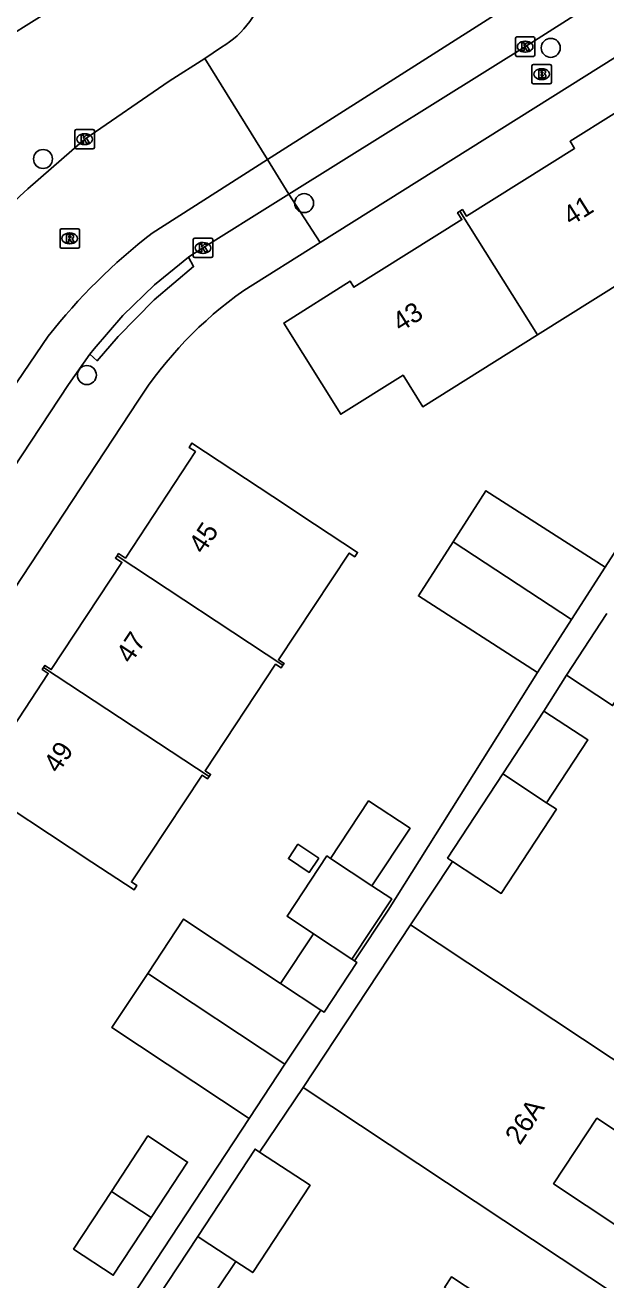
# Model space of a CAD drawing. Extents: x 159280 to 160375, y 384531 to 385872.
# Drawn here: x 159575.8 to 159605.7, y 385255.7 to 385320.3 of the extents above; entities that cross this region are included whole.
import ezdxf

# ---------------------------------------------------------------- set-up
doc = ezdxf.new("R2010")
doc.units = 0
for name, color, linetype in [('IMGEO_Boom', 7, 'Continuous'), ('IMGEO_Brandkraan', 7, 'Continuous'), ('IMGEO_Kolk', 7, 'Continuous'), ('IMGEO_Pand', 7, 'Continuous'), ('IMGEO_Pand_nummerreeks', 7, 'Continuous'), ('IMGEO_Parkeervlak_open', 7, 'Continuous'), ('IMGEO_Rijbaan_lokaal_open', 7, 'Continuous'), ('IMGEO_Rioolput', 7, 'Continuous'), ('IMGEO_Voetpad_open', 7, 'Continuous')]:
    doc.layers.add(name, color=color, linetype=linetype)

msp = doc.modelspace()

# ---------------------------------------------------------------- linework, layer by layer
at = {"layer": 'IMGEO_Boom'}
for centre in [(159602.848, 385319.109), (159576.693, 385313.39), (159590.143, 385311.118), (159578.953, 385302.271)]:
    msp.add_circle(centre, 0.489, dxfattribs=at)
at = {"layer": 'IMGEO_Brandkraan'}
for p, q in [((159601.882, 385317.332), (159601.882, 385318.184)), ((159601.957, 385318.258), (159602.809, 385318.258)), ((159602.37, 385318.038), (159602.395, 385318.038)), ((159602.883, 385318.184), (159602.883, 385317.332)), ((159602.809, 385317.258), (159601.957, 385317.258)), ((159602.393, 385317.478), (159602.368, 385317.478))]:
    msp.add_line(p, q, dxfattribs=at)
for points in [[(159601.882, 385317.332), (159601.882, 385318.184)], [(159601.957, 385318.258), (159602.809, 385318.258)], [(159602.23, 385317.958), (159602.23, 385317.558), (159602.443, 385317.558)], [(159602.461, 385317.958), (159602.23, 385317.958)], [(159602.883, 385318.184), (159602.883, 385317.332)], [(159602.809, 385317.258), (159601.957, 385317.258)], [(159602.409, 385317.877), (159602.355, 385317.877), (159602.355, 385317.801)], [(159602.355, 385317.801), (159602.408, 385317.801)], [(159602.417, 385317.725), (159602.355, 385317.725), (159602.355, 385317.644)], [(159602.355, 385317.644), (159602.417, 385317.644)]]:
    msp.add_lwpolyline(points, dxfattribs=at)
for centre, radius, start, end in [((159601.959, 385318.182), 0.0765, 91.55205, 178.44795), ((159601.959, 385318.182), 0.0765, 91.55205, 178.44795), ((159602.465, 385317.813), 0.145, 59.4692, 91.53667), ((159602.49, 385317.86), 0.0922, 285.51372, 58.15012), ((159602.807, 385318.182), 0.0765, 1.55205, 88.44795), ((159602.807, 385318.182), 0.0765, 1.55205, 88.44795), ((159601.959, 385317.334), 0.0765, 181.55205, 268.44795), ((159601.959, 385317.334), 0.0765, 181.55205, 268.44795), ((159602.41, 385317.839), 0.0379, 267.82845, 90.93552), ((159602.418, 385317.684), 0.0404, 269.87594, 90.50774), ((159602.449, 385317.809), 0.251, 268.66757, 293.53466), ((159602.495, 385317.668), 0.105, 301.31148, 78.98903), ((159602.807, 385317.334), 0.0765, 271.55205, 358.44795), ((159602.807, 385317.334), 0.0765, 271.55205, 358.44795)]:
    msp.add_arc(centre, radius, start, end, dxfattribs=at)
for centre, major_axis, ratio, start_param, end_param in [((159602.369, 385317.758), (-0.387, 0.002), 0.722429, 4.712389, 7.853982), ((159602.394, 385317.758), (-0.39, 0.002), 0.717154, 1.570796, 4.712389)]:
    msp.add_ellipse(centre, major_axis=major_axis, ratio=ratio, start_param=start_param, end_param=end_param, dxfattribs=at)
at = {"layer": 'IMGEO_Kolk'}
for p, q in [((159601.031, 385318.745), (159601.031, 385319.597)), ((159601.106, 385319.671), (159601.958, 385319.671)), ((159601.519, 385319.451), (159601.544, 385319.451)), ((159602.032, 385319.597), (159602.032, 385318.745)), ((159601.958, 385318.671), (159601.106, 385318.671)), ((159601.542, 385318.891), (159601.517, 385318.891)), ((159578.339, 385313.985), (159578.339, 385314.837)), ((159578.414, 385314.911), (159579.266, 385314.911)), ((159578.827, 385314.691), (159578.852, 385314.691)), ((159579.34, 385314.837), (159579.34, 385313.985)), ((159578.85, 385314.131), (159578.825, 385314.131)), ((159579.266, 385313.911), (159578.414, 385313.911)), ((159584.434, 385308.387), (159584.434, 385309.239)), ((159584.509, 385309.313), (159585.361, 385309.313)), ((159584.922, 385309.093), (159584.947, 385309.093)), ((159585.435, 385309.239), (159585.435, 385308.387)), ((159585.361, 385308.313), (159584.509, 385308.313)), ((159584.945, 385308.533), (159584.92, 385308.533))]:
    msp.add_line(p, q, dxfattribs=at)
for points in [[(159601.031, 385318.745), (159601.031, 385319.597)], [(159601.106, 385319.671), (159601.958, 385319.671)], [(159601.352, 385319.371), (159601.475, 385319.371), (159601.475, 385319.22), (159601.605, 385319.371), (159601.769, 385319.371), (159601.623, 385319.22), (159601.776, 385318.971), (159601.624, 385318.971), (159601.539, 385319.135), (159601.475, 385319.068), (159601.475, 385318.971), (159601.352, 385318.971), (159601.352, 385319.371)], [(159602.032, 385319.597), (159602.032, 385318.745)], [(159601.958, 385318.671), (159601.106, 385318.671)], [(159578.339, 385313.985), (159578.339, 385314.837)], [(159578.414, 385314.911), (159579.266, 385314.911)], [(159579.34, 385314.837), (159579.34, 385313.985)], [(159578.66, 385314.611), (159578.783, 385314.611), (159578.783, 385314.46), (159578.913, 385314.611), (159579.077, 385314.611), (159578.931, 385314.46), (159579.084, 385314.211), (159578.932, 385314.211), (159578.847, 385314.375), (159578.783, 385314.308), (159578.783, 385314.211), (159578.66, 385314.211), (159578.66, 385314.611)], [(159579.266, 385313.911), (159578.414, 385313.911)], [(159584.434, 385308.387), (159584.434, 385309.239)], [(159584.509, 385309.313), (159585.361, 385309.313)], [(159584.755, 385309.013), (159584.878, 385309.013), (159584.878, 385308.862), (159585.008, 385309.013), (159585.172, 385309.013), (159585.026, 385308.862), (159585.179, 385308.613), (159585.027, 385308.613), (159584.942, 385308.777), (159584.878, 385308.71), (159584.878, 385308.613), (159584.755, 385308.613), (159584.755, 385309.013)], [(159585.435, 385309.239), (159585.435, 385308.387)], [(159585.361, 385308.313), (159584.509, 385308.313)]]:
    msp.add_lwpolyline(points, dxfattribs=at)
for centre, start, end in [((159601.108, 385319.595), 91.55205, 178.44795), ((159601.108, 385319.595), 91.55205, 178.44795), ((159601.956, 385319.595), 1.55205, 88.44795), ((159601.956, 385319.595), 1.55205, 88.44795), ((159601.108, 385318.747), 181.55205, 268.44795), ((159601.108, 385318.747), 181.55205, 268.44795), ((159601.956, 385318.747), 271.55205, 358.44795), ((159601.956, 385318.747), 271.55205, 358.44795), ((159578.416, 385314.835), 91.55205, 178.44795), ((159578.416, 385314.835), 91.55205, 178.44795), ((159579.264, 385314.835), 1.55205, 88.44795), ((159579.264, 385314.835), 1.55205, 88.44795), ((159578.416, 385313.987), 181.55205, 268.44795), ((159578.416, 385313.987), 181.55205, 268.44795), ((159579.264, 385313.987), 271.55205, 358.44795), ((159579.264, 385313.987), 271.55205, 358.44795), ((159584.511, 385309.237), 91.55205, 178.44795), ((159584.511, 385309.237), 91.55205, 178.44795), ((159585.359, 385309.237), 1.55205, 88.44795), ((159585.359, 385309.237), 1.55205, 88.44795), ((159584.511, 385308.389), 181.55205, 268.44795), ((159584.511, 385308.389), 181.55205, 268.44795), ((159585.359, 385308.389), 271.55205, 358.44795), ((159585.359, 385308.389), 271.55205, 358.44795)]:
    msp.add_arc(centre, 0.0765, start, end, dxfattribs=at)
for centre, major_axis, ratio, start_param, end_param in [((159601.518, 385319.171), (-0.387, 0.002), 0.722429, 4.712389, 7.853982), ((159601.543, 385319.171), (-0.39, 0.002), 0.717154, 1.570796, 4.712389), ((159578.826, 385314.411), (-0.387, 0.002), 0.722429, 4.712389, 7.853982), ((159578.851, 385314.411), (-0.39, 0.002), 0.717154, 1.570796, 4.712389), ((159584.921, 385308.813), (-0.387, 0.002), 0.722429, 4.712389, 7.853982), ((159584.946, 385308.813), (-0.39, 0.002), 0.717154, 1.570796, 4.712389)]:
    msp.add_ellipse(centre, major_axis=major_axis, ratio=ratio, start_param=start_param, end_param=end_param, dxfattribs=at)
at = {"layer": 'IMGEO_Pand'}
for points in [[(159598.172, 385310.704), (159598.298, 385310.783), (159598.506, 385310.45), (159604.074, 385313.937), (159603.844, 385314.304), (159604.129, 385314.483), (159607.527, 385316.612), (159610.691, 385311.561), (159610.394, 385310.171), (159607.834, 385308.568), (159608.139, 385308.081), (159602.158, 385304.335)], [(159602.158, 385304.335), (159596.252, 385300.637), (159595.238, 385302.256), (159592.034, 385300.25), (159589.092, 385304.948), (159592.517, 385307.094), (159592.71, 385306.785), (159598.271, 385310.267), (159598.046, 385310.625), (159598.172, 385310.704)], [(159598.172, 385310.704), (159602.158, 385304.335)], [(159580.504, 385292.966), (159580.583, 385293.086), (159580.937, 385292.853), (159584.547, 385298.332), (159584.218, 385298.548), (159584.363, 385298.768), (159588.538, 385296.017), (159590.683, 385294.603), (159592.897, 385293.145), (159592.749, 385292.92), (159592.466, 385293.107), (159588.823, 385287.615), (159589.107, 385287.428), (159589.048, 385287.337)], [(159597.826, 385293.695), (159599.51, 385296.319), (159605.646, 385292.38)], [(159602.168, 385286.962), (159596.032, 385290.901), (159597.826, 385293.695)], [(159597.826, 385293.695), (159603.919, 385289.689)], [(159576.719, 385287.224), (159576.787, 385287.328), (159577.117, 385287.111), (159580.754, 385292.631), (159580.425, 385292.847), (159580.504, 385292.966)], [(159580.504, 385292.966), (159589.048, 385287.337)], [(159605.646, 385292.38), (159603.919, 385289.689)], [(159603.919, 385289.689), (159602.168, 385286.962)], [(159605.737, 385290.001), (159603.653, 385286.824)], [(159603.653, 385286.824), (159606.037, 385285.26), (159608.122, 385288.437)], [(159585.248, 385281.606), (159585.172, 385281.491), (159584.888, 385281.678), (159581.247, 385276.185), (159581.53, 385275.998), (159581.381, 385275.772), (159579.215, 385277.198), (159577.021, 385278.643), (159572.846, 385281.394), (159572.999, 385281.626), (159573.335, 385281.404), (159576.964, 385286.913), (159576.65, 385287.12), (159576.719, 385287.224)], [(159585.248, 385281.606), (159576.719, 385287.224)], [(159589.048, 385287.337), (159588.959, 385287.202), (159588.675, 385287.389), (159585.038, 385281.903), (159585.321, 385281.716), (159585.248, 385281.606)], [(159602.496, 385284.978), (159600.374, 385281.74)], [(159602.633, 385280.26), (159604.755, 385283.497), (159602.496, 385284.978)], [(159600.374, 385281.74), (159597.534, 385277.408), (159597.788, 385277.242)], [(159600.374, 385281.74), (159602.633, 385280.26)], [(159593.64, 385275.982), (159595.601, 385278.944), (159593.468, 385280.356), (159591.507, 385277.395)], [(159597.788, 385277.242), (159600.299, 385275.595), (159603.139, 385279.928), (159602.633, 385280.26)], [(159590.896, 385277.409), (159590.409, 385276.674), (159589.335, 385277.385), (159589.822, 385278.12), (159590.896, 385277.409)], [(159591.507, 385277.395), (159591.319, 385277.519), (159589.268, 385274.42), (159590.627, 385273.52)], [(159593.64, 385275.982), (159591.507, 385277.395)], [(159592.605, 385272.211), (159594.657, 385275.31), (159593.64, 385275.982)], [(159582.087, 385271.477), (159583.936, 385274.271), (159588.933, 385270.962)], [(159590.086, 385265.608), (159595.623, 385273.972)], [(159595.623, 385273.972), (159611.874, 385263.213), (159610.218, 385260.711), (159605.224, 385264.018), (159602.994, 385260.65), (159607.988, 385257.343), (159606.337, 385254.849), (159590.086, 385265.608)], [(159588.933, 385270.962), (159590.627, 385273.52)], [(159590.627, 385273.52), (159592.605, 385272.211)], [(159592.738, 385272.123), (159592.867, 385272.037), (159591.174, 385269.479), (159591.007, 385269.59)], [(159592.605, 385272.211), (159592.738, 385272.123)], [(159587.308, 385264.003), (159580.238, 385268.684), (159582.087, 385271.477)], [(159589.157, 385266.797), (159582.087, 385271.477)], [(159591.007, 385269.59), (159588.933, 385270.962)], [(159591.007, 385269.59), (159589.157, 385266.797)], [(159589.157, 385266.797), (159587.308, 385264.003)], [(159580.218, 385260.254), (159582.094, 385263.11), (159584.14, 385261.766), (159582.263, 385258.91)], [(159584.665, 385257.935), (159587.617, 385262.432), (159587.849, 385262.28)], [(159586.62, 385256.652), (159587.497, 385256.076), (159590.448, 385260.573), (159587.849, 385262.28)], [(159582.263, 385258.91), (159580.314, 385255.943), (159578.268, 385257.287), (159580.218, 385260.254)], [(159580.218, 385260.254), (159582.263, 385258.91)], [(159584.665, 385257.935), (159582.081, 385253.999)], [(159586.62, 385256.652), (159584.847, 385257.815), (159584.665, 385257.935)], [(159583.993, 385252.744), (159586.62, 385256.652)], [(159602.536, 385246.404), (159603.315, 385247.592), (159603.764, 385247.298), (159605.113, 385249.356), (159604.678, 385249.641), (159604.913, 385250), (159605.438, 385250.8), (159601.257, 385253.542), (159597.734, 385255.852), (159597.381, 385255.313), (159597.69, 385255.109), (159596.323, 385253.024), (159594.079, 385254.496), (159592.914, 385252.72)]]:
    msp.add_lwpolyline(points, dxfattribs=at)
at = {"layer": 'IMGEO_Parkeervlak_open'}
msp.add_lwpolyline([(159588.255, 385313.356), (159589.359, 385311.576)], dxfattribs=at)
at = {"layer": 'IMGEO_Rijbaan_lokaal_open'}
for points in [[(159614.419, 385330.007), (159588.255, 385313.356)], [(159575.903, 385311.852), (159578.84, 385314.411), (159583.194, 385317.403), (159585.027, 385318.557)], [(159585.027, 385318.557), (159585.894, 385319.144)], [(159585.027, 385318.557), (159588.255, 385313.356)], [(159588.255, 385313.356), (159582.312, 385309.574)], [(159576.964, 385304.273), (159573.428, 385299.083), (159556.421, 385272.988)]]:
    msp.add_lwpolyline(points, dxfattribs=at)
for centre, radius, start, end in [((159583.321, 385323.417), 4.988, 301.0523, 31.58895), ((159598.249, 385287.727), 32.884, 132.80764, 148.08796), ((159601.153, 385285.217), 30.793, 127.72416, 141.77009)]:
    msp.add_arc(centre, radius, start, end, dxfattribs=at)
at = {"layer": 'IMGEO_Rioolput'}
for p, q in [((159577.569, 385308.877), (159577.569, 385309.729)), ((159577.644, 385309.803), (159578.496, 385309.803)), ((159578.057, 385309.583), (159578.082, 385309.583)), ((159578.57, 385309.729), (159578.57, 385308.877)), ((159578.08, 385309.023), (159578.055, 385309.023)), ((159578.496, 385308.803), (159577.644, 385308.803))]:
    msp.add_line(p, q, dxfattribs=at)
for points in [[(159577.569, 385308.877), (159577.569, 385309.729)], [(159577.644, 385309.803), (159578.496, 385309.803)], [(159578.158, 385309.501), (159577.906, 385309.503), (159577.906, 385309.103)], [(159578.57, 385309.729), (159578.57, 385308.877)], [(159577.906, 385309.103), (159578.03, 385309.103), (159578.03, 385309.265), (159578.041, 385309.265)], [(159578.084, 385309.422), (159578.03, 385309.422), (159578.03, 385309.341)], [(159578.03, 385309.341), (159578.082, 385309.341)], [(159578.088, 385309.236), (159578.159, 385309.103), (159578.299, 385309.103), (159578.234, 385309.229)], [(159578.496, 385308.803), (159577.644, 385308.803)]]:
    msp.add_lwpolyline(points, dxfattribs=at)
for centre, radius, start, end in [((159577.646, 385309.727), 0.0765, 91.55205, 178.44795), ((159577.646, 385309.727), 0.0765, 91.55205, 178.44795), ((159578.157, 385309.391), 0.109, 350.36119, 89.41601), ((159578.494, 385309.727), 0.0765, 1.55205, 88.44795), ((159578.494, 385309.727), 0.0765, 1.55205, 88.44795), ((159577.646, 385308.879), 0.0765, 181.55205, 268.44795), ((159577.646, 385308.879), 0.0765, 181.55205, 268.44795), ((159578.04, 385309.212), 0.0533, 26.02933, 88.69889), ((159578.066, 385309.53), 0.19, 274.7715, 282.96867), ((159578.09, 385309.326), 0.0964, 77.00612, 93.18647), ((159578.104, 385309.383), 0.0378, 276.66336, 79.67722), ((159578.155, 385309.391), 0.112, 277.58423, 350.98172), ((159578.139, 385309.176), 0.108, 29.51342, 73.79051), ((159578.494, 385308.879), 0.0765, 271.55205, 358.44795), ((159578.494, 385308.879), 0.0765, 271.55205, 358.44795)]:
    msp.add_arc(centre, radius, start, end, dxfattribs=at)
for centre, major_axis, ratio, start_param, end_param in [((159578.056, 385309.303), (-0.387, 0.002), 0.722429, 4.712389, 7.853982), ((159578.081, 385309.303), (-0.39, 0.002), 0.717154, 1.570796, 4.712389)]:
    msp.add_ellipse(centre, major_axis=major_axis, ratio=ratio, start_param=start_param, end_param=end_param, dxfattribs=at)
at = {"layer": 'IMGEO_Voetpad_open'}
for points in [[(159656.241, 385350.023), (159653.846, 385348.536), (159590.968, 385309.084)], [(159548.544, 385283.515), (159551.196, 385287.274), (159558.23, 385297.216), (159573.372, 385318.733), (159584.791, 385325.894), (159586.834, 385327.175)], [(159589.359, 385311.576), (159602.004, 385319.467), (159604.422, 385320.992)], [(159589.359, 385311.576), (159584.365, 385308.459), (159584.192, 385308.333)], [(159590.968, 385309.084), (159589.359, 385311.576)], [(159587.031, 385306.614), (159590.968, 385309.084)], [(159584.192, 385308.333), (159584.445, 385307.855), (159582.423, 385306.145), (159580.562, 385304.26), (159579.49, 385303.004), (159579.112, 385303.35)], [(159579.112, 385303.35), (159579.326, 385303.626), (159580.806, 385305.338), (159582.432, 385306.911), (159584.192, 385308.333)], [(159605.646, 385292.38), (159611.846, 385302.041), (159615.381, 385304.435)], [(159579.112, 385303.35), (159578.005, 385301.787), (159566.982, 385285.087), (159563.918, 385280.444), (159558.617, 385272.412), (159558.21, 385271.803)], [(159539.306, 385236.764), (159548.026, 385250), (159581.572, 385300.919)], [(159592.738, 385272.123), (159594.468, 385274.737), (159602.168, 385286.962)], [(159602.496, 385284.978), (159603.653, 385286.824)], [(159595.623, 385273.972), (159597.788, 385277.242)], [(159587.849, 385262.28), (159590.086, 385265.608)], [(159573.717, 385244.62), (159573.443, 385244.212), (159574.014, 385243.829), (159587.308, 385264.003)]]:
    msp.add_lwpolyline(points, dxfattribs=at)
msp.add_arc((159598.705, 385289.96), 20.338, 125.02922, 147.39498, dxfattribs=at)

# ---------------------------------------------------------------- texts
at = {"layer": 'IMGEO_Pand_nummerreeks'}
for s, rotation, p in [('41', 32.1845, (159603.884, 385309.926)), ('43', 32.1845, (159595.103, 385304.455)), ('45', 56.48211, (159584.956, 385293.01)), ('47', 56.48211, (159581.219, 385287.368)), ('49', 56.48211, (159577.481, 385281.725)), ('26A', 56.4909, (159601.259, 385262.594))]:
    msp.add_text(s, height=1, rotation=rotation, dxfattribs=at).set_placement(p)

doc.saveas('drawing.dxf')
